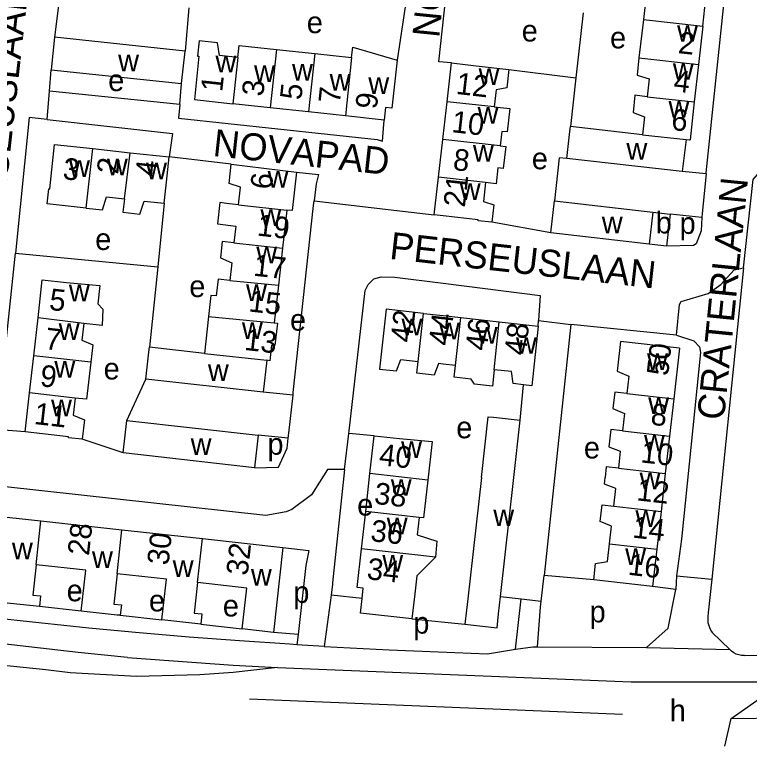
# Model space of a CAD drawing. Extents: x 161936 to 163647, y 386450 to 388633.
# Drawn here: x 162520.7 to 162656.6, y 386450.3 to 386585.5 of the extents above; entities that cross this region are included whole.
import ezdxf

# ---------------------------------------------------------------- set-up
doc = ezdxf.new("R2010")
doc.units = 0
for name, color, linetype in [('BLT_Basislijn', 7, 'Continuous'), ('BLT_Bebouwing', 7, 'Continuous'), ('BLT_Centroide', 7, 'Continuous'), ('BLT_Huisnummer', 7, 'Continuous'), ('BLT_Huisnummer_ tussenligend', 7, 'Continuous'), ('BLT_Onderverdeling_panden', 7, 'Continuous'), ('BLT_Straatnaam', 7, 'Continuous'), ('BLT_Vlakafsluiter', 7, 'Continuous')]:
    doc.layers.add(name, color=color, linetype=linetype)

msp = doc.modelspace()

# ---------------------------------------------------------------- linework, layer by layer
at = {"layer": 'BLT_Basislijn'}
for p, q in [((162529.07, 386589.26), (162528.14, 386581.36)), ((162599.23, 386576.85), (162600.61, 386589.98)), ((162593.25, 386588.73), (162591.5, 386577.15)), ((162552.97, 386586.81), (162552.26, 386578.78)), ((162625.9, 386585.91), (162624.55, 386573.85)), ((162601.54, 386576.63), (162599.23, 386576.85)), ((162612.17, 386575.42), (162624.55, 386573.85)), ((162527.18, 386571.43), (162527.5, 386575.37)), ((162551.29, 386568.93), (162551.62, 386572.8)), ((162624.55, 386573.85), (162623.54, 386564.85)), ((162526.75, 386566.17), (162527.18, 386571.43)), ((162551.29, 386568.93), (162527.18, 386571.43)), ((162560.79, 386557.89), (162549.34, 386559.24)), ((162648.67, 386556.14), (162644.22, 386556.57)), ((162576.14, 386551.11), (162592.49, 386549.2)), ((162548.4, 386550.68), (162547.21, 386538.92)), ((162592.49, 386549.2), (162598.35, 386548.52)), ((162647.88, 386548.04), (162642, 386548.66)), ((162619.94, 386545.23), (162609.01, 386547.16)), ((162520.9, 386541.48), (162547.21, 386538.92)), ((162547.21, 386538.92), (162545.69, 386524.04)), ((162655.59, 386538.71), (162649.69, 386481.15)), ((162617.56, 386527.95), (162617.64, 386529)), ((162617.64, 386529), (162623.64, 386528.26)), ((162623.64, 386528.26), (162618.67, 386481.86)), ((162643.17, 386526.29), (162623.64, 386528.26)), ((162541.5, 386510.53), (162545.03, 386518.15)), ((162614.27, 386510.55), (162614.89, 386517.11)), ((162572.24, 386515.17), (162566.71, 386515.72)), ((162571.36, 386507.24), (162565.79, 386507.79)), ((162581.77, 386501.44), (162582.57, 386508.13)), ((162587.26, 386507.7), (162582.57, 386508.13)), ((162540.82, 386504.52), (162533.25, 386507.03)), ((162618.12, 386477.11), (162618.67, 386481.86)), ((162627.88, 386481.04), (162618.67, 386481.86)), ((162643.15, 386481.79), (162643.07, 386479.28)), ((162643.15, 386481.79), (162649.69, 386481.15)), ((162649.69, 386481.15), (162649.06, 386474.96)), ((162579.54, 386480.27), (162579.26, 386478.23)), ((162643.07, 386479.28), (162638.75, 386479.82)), ((162579.26, 386478.23), (162577.99, 386468.75)), ((162585.03, 386477.58), (162579.26, 386478.23)), ((162610.61, 386477.95), (162614.45, 386477.52)), ((162613.41, 386468.22), (162614.45, 386477.52)), ((162614.45, 386477.52), (162618.12, 386477.11)), ((162533.06, 386475.27), (162525.33, 386476.1)), ((162540.27, 386474.49), (162547.98, 386473.64)), ((162594.23, 386473.81), (162603.99, 386472.85)), ((162555.19, 386472.85), (162562.85, 386471.97)), ((162573.17, 386470.93), (162568.6, 386471.34)), ((162573.17, 386470.93), (162572.96, 386469.05)), ((162649.79, 386471.3), (162653.03, 386468.19)), ((162577.99, 386468.75), (162572.96, 386469.05)), ((162608.22, 386467.39), (162613.41, 386468.22)), ((162564.16, 386459.03), (162633.2, 386456.21))]:
    msp.add_line(p, q, dxfattribs=at)
for points in [[(162648.67, 386556.14), (162648.69, 386556.33), (162652.58, 386593.9)], [(162551.29, 386568.93), (162551.04, 386566.44), (162587.81, 386562.46), (162588.78, 386562.19), (162589.09, 386566.06)], [(162526.75, 386566.17), (162523.44, 386566.54), (162520.9, 386541.48)], [(162526.75, 386566.17), (162549.95, 386563.6), (162549.34, 386559.24)], [(162622.88, 386558.96), (162621.47, 386559.09), (162620.62, 386551.11)], [(162572.9, 386556.44), (162576.92, 386555.98), (162576.49, 386554.24), (162576.14, 386551.11)], [(162655.59, 386538.71), (162657.34, 386555.09), (162659.05, 386557)], [(162648.67, 386556.14), (162647.93, 386548.76), (162647.88, 386548.04)], [(162572.24, 386515.17), (162572.29, 386515.66), (162576.05, 386550.27), (162576.14, 386551.11)], [(162647.88, 386548.04), (162647.71, 386545.58), (162646.79, 386543.16), (162646.31, 386542.84), (162641.32, 386542.77)], [(162522.68, 386508.39), (162517.91, 386508.81), (162518.07, 386514.54), (162520.9, 386541.48)], [(162643.17, 386526.29), (162643.7, 386531.97), (162644.02, 386532.49), (162649.05, 386533.99), (162651.38, 386535.66), (162653.84, 386538.34), (162655.59, 386538.71)], [(162582.57, 386508.13), (162582.63, 386508.6), (162585.61, 386534.55), (162586.11, 386535.65), (162587.21, 386536.7), (162588.54, 386537.06), (162591.09, 386537.03), (162600, 386535.9), (162617.98, 386533.62), (162617.64, 386529)], [(162643.17, 386526.29), (162646.41, 386525.26), (162647.42, 386524.11), (162647.63, 386523.07), (162644.1, 386488.54), (162643.15, 386481.79)], [(162571.36, 386507.24), (162571.47, 386508.17), (162572.24, 386515.17)], [(162565.11, 386501.78), (162569.52, 386501.89), (162571.14, 386505.39), (162571.36, 386507.24)], [(162581.77, 386501.44), (162578.61, 386501.46), (162575.65, 386496.79), (162571.99, 386494.07), (162570.94, 386493.6), (162567.18, 386492.92), (162504.99, 386499.79)], [(162581.77, 386501.44), (162579.56, 386480.49), (162579.54, 386480.27)], [(162570.32, 386487.03), (162575.13, 386486.49), (162574.61, 386483.68), (162573.17, 386470.93)], [(162637.6, 386468.53), (162641.66, 386472.13), (162643.07, 386479.28)], [(162617.45, 386468.65), (162617.99, 386476.02), (162618.12, 386477.11)], [(162649.06, 386474.96), (162648.96, 386474.36), (162648.94, 386473.77), (162649, 386473.17), (162649.14, 386472.59), (162649.36, 386472.03), (162649.65, 386471.5), (162649.79, 386471.3)], [(162572.96, 386469.05), (162571.63, 386469.13), (162562.33, 386469.76), (162553.04, 386470.47), (162543.76, 386471.26), (162534.49, 386472.13), (162525.22, 386473.08), (162515.96, 386474.11), (162513.54, 386474.39)], [(162541.61, 386466.69), (162532.49, 386467.62), (162523.37, 386468.64), (162514.26, 386469.73), (162510.18, 386470.25)], [(162577.99, 386468.75), (162590.02, 386468.1), (162599.12, 386467.71), (162608.22, 386467.39), (162608.22, 386467.39)], [(162613.41, 386468.22), (162616.59, 386468.65), (162617.45, 386468.65)], [(162617.45, 386468.65), (162637.6, 386468.53)], [(162655.74, 386467.05), (162655.22, 386467.06), (162654.71, 386467.16), (162654.22, 386467.32), (162653.76, 386467.57), (162653.34, 386467.88), (162653.03, 386468.19)], [(162569.36, 386464.86), (162561.19, 386463.89), (162554.99, 386463.48), (162543.28, 386463.18), (162531.02, 386463.88), (162526.48, 386464.41), (162513.85, 386465.7), (162501.24, 386467.07), (162496.07, 386467.66)], [(162541.61, 386466.69), (162561.17, 386465.29), (162569.36, 386464.86)], [(162655.74, 386467.05), (162664.74, 386467.24), (162668.3, 386467.34)], [(162569.36, 386464.86), (162634.81, 386462.19), (162663, 386462.19)], [(162653.28, 386455.44), (162662.47, 386455.54), (162686.82, 386456.47), (162714.52, 386458.26), (162735.24, 386459.99), (162755.52, 386462.32), (162759.42, 386462.66)]]:
    msp.add_lwpolyline(points, dxfattribs=at)
at = {"layer": 'BLT_Bebouwing'}
for p, q in [((162648.04, 386583.45), (162647.24, 386576.36)), ((162528.14, 386581.36), (162527.5, 386575.37)), ((162552.26, 386578.78), (162528.14, 386581.36)), ((162551.62, 386572.8), (162552.26, 386578.78)), ((162600.73, 386569.46), (162601.54, 386576.63)), ((162647.24, 386576.36), (162646.46, 386569.41)), ((162527.5, 386575.37), (162551.62, 386572.8)), ((162568.03, 386568.33), (162561.09, 386569.07)), ((162646.46, 386569.41), (162645.68, 386562.38)), ((162575.1, 386567.56), (162568.03, 386568.33)), ((162581.92, 386566.83), (162575.1, 386567.56)), ((162589.09, 386566.06), (162581.92, 386566.83)), ((162636.9, 386563.35), (162623.54, 386564.85)), ((162599.14, 386555.49), (162599.94, 386562.49)), ((162644.96, 386562.46), (162644.22, 386556.57)), ((162535.18, 386560.79), (162542.12, 386560.03)), ((162542.12, 386560.03), (162549.34, 386559.24)), ((162560.79, 386557.89), (162572.9, 386556.44)), ((162644.22, 386556.57), (162622.88, 386558.96)), ((162598.35, 386548.52), (162599.14, 386555.49)), ((162619.94, 386545.23), (162620.62, 386551.11)), ((162620.62, 386551.11), (162638.77, 386549.03)), ((162571.08, 386549.41), (162570.29, 386542.36)), ((162638.77, 386549.03), (162642, 386548.66)), ((162642, 386548.66), (162641.32, 386542.77)), ((162638.13, 386543.14), (162619.94, 386545.23)), ((162641.32, 386542.77), (162638.13, 386543.14)), ((162570.29, 386542.36), (162569.52, 386535.56)), ((162569.52, 386535.56), (162568.74, 386528.55)), ((162524.26, 386522.47), (162525.06, 386529.51)), ((162556.6, 386529.74), (162555.88, 386522.9)), ((162603.29, 386529.54), (162610.37, 386528.75)), ((162610.37, 386528.75), (162617.56, 386527.95)), ((162555.88, 386522.9), (162545.69, 386524.04)), ((162643.7, 386523.89), (162642.65, 386514.54)), ((162523.49, 386515.63), (162524.26, 386522.47)), ((162567.37, 386521.64), (162566.71, 386515.72)), ((162566.71, 386515.72), (162545.03, 386518.15)), ((162522.68, 386508.39), (162523.49, 386515.63)), ((162642.65, 386514.54), (162641.87, 386507.64)), ((162540.82, 386504.52), (162541.5, 386510.53)), ((162541.5, 386510.53), (162565.79, 386507.79)), ((162613.09, 386500), (162614.27, 386510.55)), ((162565.79, 386507.79), (162565.11, 386501.78)), ((162586.47, 386500.69), (162587.26, 386507.7)), ((162641.87, 386507.64), (162641.09, 386500.69)), ((162565.11, 386501.78), (162540.82, 386504.52)), ((162585.69, 386493.71), (162586.47, 386500.69)), ((162641.09, 386500.69), (162640.31, 386493.68)), ((162607.09, 386500), (162604.55, 386477.51)), ((162610.61, 386477.95), (162613.09, 386500)), ((162510.73, 386493.59), (162525.61, 386491.95)), ((162584.91, 386486.76), (162585.69, 386493.71)), ((162640.31, 386493.68), (162639.53, 386486.75)), ((162525.61, 386491.95), (162540.59, 386490.3)), ((162540.59, 386490.3), (162555.46, 386488.67)), ((162555.46, 386488.67), (162570.32, 386487.03)), ((162570.32, 386487.03), (162568.6, 386471.34)), ((162584.11, 386479.64), (162584.91, 386486.76)), ((162639.53, 386486.75), (162638.75, 386479.82)), ((162638.75, 386479.82), (162627.88, 386481.04)), ((162525.33, 386476.1), (162518.16, 386476.89)), ((162555.19, 386472.85), (162547.98, 386473.64)), ((162568.6, 386471.34), (162562.85, 386471.97))]:
    msp.add_line(p, q, dxfattribs=at)
for points in [[(162648.04, 386583.45), (162648.81, 386590.41), (162646.02, 386590.71), (162646.28, 386592.72), (162638.08, 386593.64), (162637.06, 386584.68)], [(162637.06, 386584.68), (162636.23, 386577.59)], [(162562.01, 386577.65), (162558.65, 386578.01), (162558.27, 386580.34), (162554.89, 386580.7), (162554.59, 386577.9), (162554.84, 386577.87), (162553.98, 386569.84), (162561.09, 386569.07)], [(162562.01, 386577.65), (162562.25, 386579.84), (162569.18, 386579.1)], [(162583.08, 386577.66), (162583.28, 386579.52), (162591.5, 386577.15)], [(162569.18, 386579.1), (162576.25, 386578.36)], [(162576.25, 386578.36), (162583.08, 386577.66)], [(162591.5, 386577.15), (162590.52, 386568.29), (162589.34, 386568.41), (162589.09, 386566.06)], [(162636.23, 386577.59), (162635.88, 386574.39), (162638.1, 386573.66), (162637.73, 386570.38)], [(162601.54, 386576.63), (162606.13, 386576.11), (162612.17, 386575.42)], [(162612.17, 386575.42), (162611.78, 386572.05), (162609.81, 386571.65), (162609.46, 386568.52)], [(162637.73, 386570.38), (162635.49, 386570.64), (162635.13, 386567.47), (162637.27, 386566.67), (162636.9, 386563.35)], [(162599.94, 386562.49), (162600, 386563.04), (162600.73, 386569.46)], [(162609.46, 386568.52), (162612.33, 386568.19), (162611.84, 386563.86), (162610.88, 386563.97), (162610.57, 386561.28)], [(162622.88, 386558.96), (162623.44, 386563.93), (162623.54, 386564.85)], [(162644.96, 386562.46), (162645.56, 386562.4), (162645.68, 386562.38)], [(162533.98, 386549.79), (162526.75, 386550.58), (162527.05, 386553.37), (162527.24, 386553.35), (162528.14, 386561.56), (162535.18, 386560.79)], [(162610.57, 386561.28), (162611.59, 386561.17), (162611.13, 386557.09), (162610.14, 386557.21), (162609.8, 386554.28), (162607.85, 386554.5)], [(162548.4, 386550.68), (162548.83, 386554.56), (162549.34, 386559.24)], [(162562.15, 386550.41), (162562.51, 386553.65), (162560.4, 386554.36), (162560.79, 386557.89)], [(162572.9, 386556.44), (162572.05, 386549.33), (162571.08, 386549.41)], [(162607.85, 386554.5), (162607.45, 386551.03), (162609.38, 386550.38), (162609.01, 386547.16)], [(162533.98, 386549.79), (162536.96, 386549.46), (162537.71, 386551.85), (162541.04, 386551.48)], [(162541.04, 386551.48), (162540.76, 386549.01), (162543.88, 386548.66), (162544.68, 386551.08), (162548.4, 386550.68)], [(162562.15, 386550.41), (162559.95, 386550.65), (162558.69, 386550.8), (162558.25, 386546.85), (162561.65, 386546.47), (162561.3, 386543.37)], [(162609.01, 386547.16), (162606.46, 386547.45), (162606.48, 386547.6), (162600, 386548.33), (162598.35, 386548.52)], [(162561.3, 386543.37), (162559.15, 386543.61), (162558.81, 386540.56), (162560.91, 386539.66), (162560.55, 386536.41)], [(162525.06, 386529.51), (162525.85, 386536.52), (162530.34, 386536.02), (162536.47, 386535.48), (162536.1, 386532.11), (162537.06, 386531.09), (162536.95, 386528.09), (162533.51, 386528.47)], [(162560.55, 386536.41), (162558.37, 386536.66), (162558.02, 386533.55), (162557, 386533.61), (162556.6, 386529.74)], [(162596.39, 386530.3), (162589.44, 386531.07), (162588.22, 386520.02), (162591.39, 386519.67), (162592.2, 386521.78), (162595.4, 386521.42)], [(162596.39, 386530.3), (162600, 386529.9), (162603.29, 386529.54)], [(162533.51, 386528.47), (162533.16, 386525.37), (162535.21, 386524.52), (162534.84, 386521.28)], [(162568.74, 386528.55), (162569.34, 386528.49), (162568.88, 386524.4), (162568.28, 386524.47), (162567.96, 386521.57), (162567.37, 386521.64)], [(162617.56, 386527.95), (162616.43, 386516.94), (162614.89, 386517.11)], [(162545.03, 386518.15), (162545.59, 386523.12), (162545.69, 386524.04)], [(162643.7, 386523.89), (162632.83, 386525.12), (162632.2, 386519.61), (162634.33, 386518.71), (162633.97, 386515.52)], [(162534.84, 386521.28), (162534.05, 386514.44), (162531.95, 386514.67)], [(162602.31, 386520.69), (162600, 386520.95), (162599.13, 386521.04), (162598.34, 386518.92), (162595.16, 386519.27), (162595.4, 386521.42)], [(162609.46, 386519.9), (162609.12, 386516.85), (162605.78, 386517.22), (162605.21, 386518.16), (162602.07, 386518.51), (162602.31, 386520.69)], [(162614.89, 386517.11), (162612.96, 386517.33), (162612.64, 386519.55), (162609.46, 386519.9)], [(162633.97, 386515.52), (162631.75, 386515.77), (162631.4, 386512.7), (162633.56, 386511.79), (162633.21, 386508.61)], [(162531.95, 386514.67), (162531.59, 386511.47), (162533.66, 386510.65), (162533.25, 386507.03)], [(162607.09, 386500), (162608.34, 386511.21), (162609.3, 386511.1), (162614.27, 386510.55)], [(162633.21, 386508.61), (162631.01, 386508.86), (162630.65, 386505.65), (162632.78, 386504.87), (162632.42, 386501.67)], [(162533.25, 386507.03), (162530.71, 386507.32), (162530.73, 386507.48), (162522.68, 386508.39)], [(162587.26, 386507.7), (162591.96, 386507.17), (162598, 386506.6), (162597.2, 386499.49)], [(162632.42, 386501.67), (162630.19, 386501.92), (162629.97, 386500)], [(162597.2, 386499.49), (162596.37, 386492.51), (162595.59, 386492.57)], [(162597.26, 386500), (162597.2, 386499.49)], [(162631.58, 386494.66), (162631.95, 386497.92), (162629.83, 386498.73), (162629.97, 386500)], [(162630.81, 386487.73), (162631.18, 386490.99), (162629.06, 386491.84), (162629.4, 386494.91), (162631.58, 386494.66)], [(162595.59, 386492.57), (162595.23, 386489.35), (162598.86, 386488.23), (162598.6, 386485.22)], [(162627.88, 386481.04), (162628.22, 386484.09), (162630.44, 386484.47), (162630.81, 386487.73)], [(162598.6, 386485.22), (162595.12, 386481.78), (162594.74, 386478.45)], [(162524.71, 386483.83), (162524.1, 386478.23), (162525.54, 386478.07), (162525.33, 386476.1)], [(162533.06, 386475.27), (162533.89, 386482.82), (162524.71, 386483.83)], [(162539.7, 386482.19), (162539.08, 386476.58), (162540.49, 386476.42), (162540.27, 386474.49)], [(162547.98, 386473.64), (162548.81, 386481.19), (162539.7, 386482.19)], [(162554.56, 386480.53), (162553.94, 386474.9), (162555.39, 386474.74), (162555.19, 386472.85)], [(162562.85, 386471.97), (162563.68, 386479.52), (162554.56, 386480.53)], [(162585.03, 386477.58), (162585.24, 386479.51), (162584.11, 386479.64)], [(162594.23, 386473.81), (162584.72, 386474.88), (162585.03, 386477.58)], [(162594.74, 386478.45), (162594.23, 386473.81)], [(162603.99, 386472.85), (162609.97, 386472.17), (162610.26, 386474.77), (162610.61, 386477.95)], [(162604.55, 386477.51), (162604.3, 386475.44), (162603.99, 386472.85)], [(162540.27, 386474.49), (162539.69, 386474.54), (162533.06, 386475.27)]]:
    msp.add_lwpolyline(points, dxfattribs=at)
at = {"layer": 'BLT_Onderverdeling_panden'}
for p, q in [((162637.06, 386584.68), (162648.04, 386583.45)), ((162569.18, 386579.1), (162568.03, 386568.33)), ((162576.25, 386578.36), (162575.1, 386567.56)), ((162562.01, 386577.65), (162561.09, 386569.07)), ((162583.08, 386577.66), (162581.92, 386566.83)), ((162636.23, 386577.59), (162647.24, 386576.36)), ((162637.73, 386570.38), (162646.46, 386569.41)), ((162609.46, 386568.52), (162600.73, 386569.46)), ((162636.9, 386563.35), (162644.96, 386562.46)), ((162610.57, 386561.28), (162599.94, 386562.49)), ((162533.98, 386549.79), (162535.18, 386560.79)), ((162541.04, 386551.48), (162542.12, 386560.03)), ((162607.85, 386554.5), (162599.14, 386555.49)), ((162562.15, 386550.41), (162571.08, 386549.41)), ((162638.77, 386549.03), (162638.13, 386543.14)), ((162561.3, 386543.37), (162570.29, 386542.36)), ((162560.55, 386536.41), (162569.52, 386535.56)), ((162533.51, 386528.47), (162525.06, 386529.51)), ((162556.6, 386529.74), (162568.74, 386528.55)), ((162595.4, 386521.42), (162596.39, 386530.3)), ((162602.31, 386520.69), (162603.29, 386529.54)), ((162609.46, 386519.9), (162610.37, 386528.75)), ((162534.84, 386521.28), (162524.26, 386522.47)), ((162555.88, 386522.9), (162567.37, 386521.64)), ((162531.95, 386514.67), (162523.49, 386515.63)), ((162633.97, 386515.52), (162642.65, 386514.54)), ((162633.21, 386508.61), (162641.87, 386507.64)), ((162597.2, 386499.49), (162586.47, 386500.69)), ((162632.42, 386501.67), (162641.09, 386500.69)), ((162631.58, 386494.66), (162640.31, 386493.68)), ((162595.59, 386492.57), (162585.69, 386493.71)), ((162524.71, 386483.83), (162525.61, 386491.95)), ((162539.7, 386482.19), (162540.59, 386490.3)), ((162554.56, 386480.53), (162555.46, 386488.67)), ((162630.81, 386487.73), (162639.53, 386486.75)), ((162598.6, 386485.22), (162584.91, 386486.76))]:
    msp.add_line(p, q, dxfattribs=at)
at = {"layer": 'BLT_Vlakafsluiter'}
for p, q in [((162637.6, 386468.53), (162653.03, 386468.19)), ((162653.28, 386455.44), (162663, 386462.19)), ((162652.11, 386450.27), (162653.28, 386455.44))]:
    msp.add_line(p, q, dxfattribs=at)

# ---------------------------------------------------------------- texts
at = {"layer": 'BLT_Centroide'}
for s, p in [('e', (162574.78, 386582.13)), ('e', (162614.54, 386580.58)), ('w', (162643.28, 386580.53)), ('e', (162630.88, 386579.31)), ('w', (162539.88, 386575.06)), ('w', (162557.89, 386574.89)), ('w', (162565.03, 386573.08)), ('w', (162572.05, 386573.36)), ('w', (162606.56, 386572.56)), ('w', (162642.5, 386573.5)), ('e', (162538.04, 386571.42)), ('w', (162579, 386571.52)), ('w', (162586.16, 386570.88)), ('w', (162641.7, 386566.5)), ('w', (162606.38, 386565.38)), ('w', (162605.52, 386558.38)), ('w', (162633.91, 386558.72)), ('e', (162616.41, 386556.96)), ('w', (162530.81, 386555.56)), ('w', (162537.81, 386555.86)), ('w', (162545.05, 386555.11)), ('w', (162567.53, 386553.59)), ('w', (162603.08, 386551.31)), ('w', (162566.2, 386546.5)), ('b', (162639.32, 386545.1)), ('w', (162629.36, 386545.12)), ('p', (162643.75, 386545.01)), ('e', (162535.64, 386542.04)), ('w', (162565.44, 386539.59)), ('e', (162553.04, 386533.33)), ('w', (162530.77, 386532.53)), ('w', (162563.55, 386532.59)), ('e', (162571.68, 386527.12)), ('w', (162592.3, 386526.27)), ('w', (162528.88, 386525.41)), ('w', (162562.78, 386525.59)), ('w', (162599.23, 386525.52)), ('w', (162606.22, 386524.73)), ('w', (162613.47, 386522.84)), ('w', (162637.73, 386519.84)), ('w', (162528.09, 386518.44)), ('e', (162537.2, 386518.1)), ('w', (162556.49, 386517.84)), ('w', (162527.47, 386511.31)), ('w', (162637.94, 386511.72)), ('e', (162602.43, 386507.22)), ('w', (162637.16, 386504.78)), ('w', (162553.3, 386504.16)), ('p', (162567.5, 386504.18)), ('w', (162592.23, 386503.59)), ('e', (162626.04, 386503.49)), ('w', (162636.35, 386497.81)), ('w', (162590.32, 386496.59)), ('e', (162584.1, 386492.93)), ('w', (162609.28, 386490.98)), ('w', (162635.57, 386490.84)), ('w', (162589.57, 386489.47)), ('w', (162520.24, 386484.84)), ('w', (162535.05, 386483.22)), ('w', (162633.69, 386483.78)), ('w', (162549.98, 386481.56)), ('w', (162588.75, 386482.59)), ('w', (162564.45, 386480)), ('e', (162530.36, 386477.08)), ('p', (162572.29, 386476.78)), ('e', (162545.58, 386475.21)), ('e', (162559.25, 386474.28)), ('p', (162627.1, 386473.18)), ('p', (162594.49, 386471.1)), ('h', (162641.92, 386454.9))]:
    msp.add_text(s, height=4, dxfattribs=at).set_placement(p)
at = {"layer": 'BLT_Huisnummer'}
for s, rotation, p in [('2', 353.6109, (162643.36, 386578.45)), ('12', 353.5332, (162602.27, 386570.91)), ('1', 83.8659, (162559.13, 386571.17)), ('5', 83.8646, (162573.77, 386569.66)), ('9', 83.8715, (162587.73, 386567.97)), ('6', 353.705, (162642.08, 386564.26)), ('8', 353.5364, (162601.7, 386556.86)), ('3', 353.7661, (162529.52, 386555.16)), ('2', 83.7683, (162539.88, 386555.95)), ('4', 83.7553, (162547.02, 386555.48)), ('6', 83.5971, (162568.28, 386553.12)), ('21', 83.5486, (162604.02, 386549.83)), ('19', 353.6058, (162565.47, 386544.72)), ('5', 353.5706, (162527, 386530.98)), ('42', 83.6797, (162594.23, 386524.81)), ('48', 84.1462, (162615.31, 386522.45)), ('13', 353.609, (162563.12, 386523.57)), ('50', 83.5918, (162641.61, 386518.65)), ('11', 353.5794, (162524.22, 386509.87)), ('8', 353.5829, (162638.27, 386509.75)), ('40', 353.5901, (162588.02, 386502.28)), ('12', 353.5819, (162635.68, 386495.76)), ('28', 83.7108, (162534.48, 386485.42)), ('32', 83.5951, (162563.83, 386481.73)), ('16', 353.5823, (162634.09, 386482)), ('34', 353.5995, (162585.77, 386481.18))]:
    msp.add_text(s, height=4, rotation=rotation, dxfattribs=at).set_placement(p)
at = {"layer": 'BLT_Huisnummer_ tussenligend'}
for s, rotation, p in [('4', 353.6109, (162642.51, 386571.39)), ('3', 83.8659, (162566.72, 386570.34)), ('7', 83.8646, (162580.89, 386569)), ('10', 353.5364, (162601.45, 386563.84)), ('17', 353.609, (162564.79, 386537.3)), ('15', 353.609, (162563.9, 386530.69)), ('44', 83.6797, (162601.29, 386524.21)), ('46', 83.6797, (162608.09, 386523.29)), ('7', 353.5706, (162526.21, 386523.73)), ('9', 353.5706, (162525.32, 386516.87)), ('10', 353.5829, (162636.42, 386502.78)), ('38', 353.5995, (162587.12, 386495.12)), ('14', 353.5819, (162634.91, 386488.88)), ('36', 353.5995, (162586.44, 386488.23)), ('30', 83.7163, (162549.2, 386483.65))]:
    msp.add_text(s, height=4, rotation=rotation, dxfattribs=at).set_placement(p)
at = {"layer": 'BLT_Straatnaam'}
for s, rotation, p in [('NOVAPAD', 84.1413, (162599.27, 386581.16)), ('PERSEUSLAAN', 83.6124, (162517.87, 386541.7)), ('NOVAPAD', 353.7797, (162557.28, 386559.43)), ('CRATERLAAN', 84.3059, (162651.95, 386510.45)), ('PERSEUSLAAN', 353.6124, (162589.95, 386540.41))]:
    msp.add_text(s, height=5, rotation=rotation, dxfattribs=at).set_placement(p)

doc.saveas('drawing.dxf')
